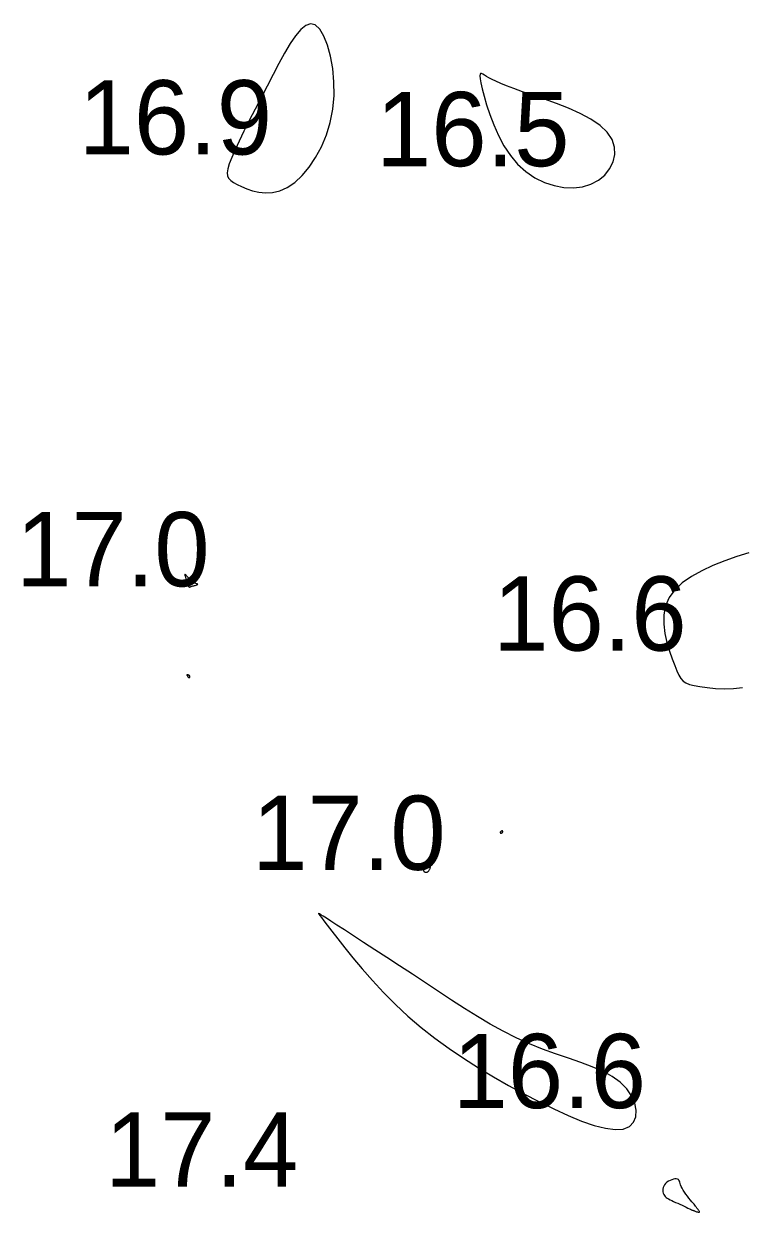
# Model space of a CAD drawing. Extents: x 3040093 to 3056816, y 408076 to 509144.
# Drawn here: x 3045129 to 3045177.3, y 433895.9 to 433975.9 of the extents above; entities that cross this region are included whole.
import ezdxf

# ---------------------------------------------------------------- set-up
doc = ezdxf.new("R2010")
doc.units = 0
doc.layers.add('V-CHAN-CONT-EL17', color=7, linetype='Continuous')
doc.layers.add('V-TOPO-SOUN-0610', color=7, linetype='Continuous')

msp = doc.modelspace()

# ---------------------------------------------------------------- linework, layer by layer
at = {"layer": 'V-CHAN-CONT-EL17'}
for points in [[(3045149.919, 433971.064), (3045149.912, 433971.984), (3045149.829, 433972.874), (3045149.68, 433973.704), (3045149.477, 433974.443), (3045149.23, 433975.06), (3045148.951, 433975.526), (3045148.649, 433975.809), (3045148.335, 433975.889), (3045148.01, 433975.779), (3045147.673, 433975.504), (3045147.325, 433975.087), (3045146.965, 433974.551), (3045146.594, 433973.921), (3045146.211, 433973.218), (3045145.816, 433972.468), (3045145.41, 433971.692), (3045145.002, 433970.908), (3045144.6, 433970.129), (3045144.215, 433969.373), (3045143.856, 433968.655), (3045143.532, 433967.989), (3045143.253, 433967.392), (3045143.029, 433966.879), (3045142.866, 433966.46), (3045142.765, 433966.127), (3045142.726, 433965.863), (3045142.747, 433965.654), (3045142.826, 433965.486), (3045142.962, 433965.343), (3045143.154, 433965.211), (3045143.401, 433965.075), (3045143.7, 433964.925), (3045144.046, 433964.774), (3045144.433, 433964.641), (3045144.855, 433964.543), (3045145.305, 433964.499), (3045145.778, 433964.525), (3045146.268, 433964.642), (3045146.768, 433964.866), (3045147.271, 433965.21), (3045147.766, 433965.668), (3045148.24, 433966.229), (3045148.679, 433966.879), (3045149.071, 433967.607), (3045149.404, 433968.402), (3045149.664, 433969.252), (3045149.838, 433970.144)], [(3045162.825, 433965.934), (3045163.43, 433965.527), (3045164.068, 433965.213), (3045164.725, 433964.994), (3045165.382, 433964.871), (3045166.025, 433964.845), (3045166.636, 433964.917), (3045167.2, 433965.088), (3045167.701, 433965.355), (3045168.125, 433965.704), (3045168.459, 433966.12), (3045168.689, 433966.584), (3045168.802, 433967.08), (3045168.783, 433967.59), (3045168.621, 433968.098), (3045168.3, 433968.586), (3045167.816, 433969.041), (3045167.197, 433969.46), (3045166.477, 433969.846), (3045165.691, 433970.199), (3045164.876, 433970.521), (3045164.066, 433970.813), (3045163.298, 433971.077), (3045162.605, 433971.314), (3045162.016, 433971.525), (3045161.528, 433971.712), (3045161.127, 433971.877), (3045160.804, 433972.021), (3045160.546, 433972.147), (3045160.341, 433972.256), (3045160.178, 433972.349), (3045160.046, 433972.429), (3045159.934, 433972.495), (3045159.844, 433972.536), (3045159.778, 433972.539), (3045159.737, 433972.491), (3045159.725, 433972.377), (3045159.745, 433972.186), (3045159.797, 433971.903), (3045159.886, 433971.516), (3045160.013, 433971.018), (3045160.182, 433970.428), (3045160.397, 433969.773), (3045160.66, 433969.079), (3045160.975, 433968.372), (3045161.346, 433967.678), (3045161.777, 433967.024), (3045162.269, 433966.435)], [(3045140.055, 433938.198), (3045140.075, 433938.143), (3045140.091, 433938.098), (3045140.105, 433938.063), (3045140.116, 433938.036), (3045140.126, 433938.016), (3045140.134, 433938.001), (3045140.142, 433937.99), (3045140.149, 433937.982), (3045140.157, 433937.976), (3045140.165, 433937.971), (3045140.174, 433937.969), (3045140.183, 433937.969), (3045140.192, 433937.97), (3045140.203, 433937.972), (3045140.216, 433937.976), (3045140.229, 433937.98), (3045140.245, 433937.986), (3045140.264, 433937.993), (3045140.286, 433938), (3045140.312, 433938.009), (3045140.343, 433938.019), (3045140.38, 433938.03), (3045140.424, 433938.042), (3045140.473, 433938.055), (3045140.527, 433938.069), (3045140.581, 433938.084), (3045140.632, 433938.098), (3045140.677, 433938.113), (3045140.714, 433938.127), (3045140.737, 433938.14), (3045140.745, 433938.152), (3045140.735, 433938.163), (3045140.709, 433938.175), (3045140.668, 433938.189), (3045140.616, 433938.208), (3045140.554, 433938.232), (3045140.485, 433938.265), (3045140.412, 433938.309), (3045140.336, 433938.364), (3045140.26, 433938.432), (3045140.187, 433938.509), (3045140.117, 433938.588), (3045140.053, 433938.664), (3045139.997, 433938.732), (3045139.95, 433938.786), (3045139.914, 433938.82), (3045139.89, 433938.829), (3045139.881, 433938.808), (3045139.885, 433938.762), (3045139.898, 433938.696), (3045139.919, 433938.616), (3045139.946, 433938.528), (3045139.975, 433938.436), (3045140.004, 433938.347), (3045140.032, 433938.267)], [(3045140.065, 433931.959), (3045140.073, 433931.946), (3045140.08, 433931.933), (3045140.087, 433931.922), (3045140.095, 433931.912), (3045140.104, 433931.902), (3045140.113, 433931.894), (3045140.124, 433931.887), (3045140.136, 433931.882), (3045140.149, 433931.878), (3045140.162, 433931.876), (3045140.176, 433931.876), (3045140.188, 433931.878), (3045140.2, 433931.881), (3045140.21, 433931.887), (3045140.218, 433931.896), (3045140.223, 433931.906), (3045140.225, 433931.919), (3045140.225, 433931.932), (3045140.223, 433931.947), (3045140.219, 433931.961), (3045140.214, 433931.976), (3045140.206, 433931.989), (3045140.198, 433932.001), (3045140.188, 433932.01), (3045140.178, 433932.018), (3045140.166, 433932.025), (3045140.154, 433932.031), (3045140.141, 433932.035), (3045140.127, 433932.04), (3045140.113, 433932.044), (3045140.099, 433932.048), (3045140.084, 433932.052), (3045140.069, 433932.057), (3045140.055, 433932.061), (3045140.042, 433932.065), (3045140.031, 433932.067), (3045140.021, 433932.068), (3045140.015, 433932.067), (3045140.011, 433932.064), (3045140.01, 433932.058), (3045140.012, 433932.049), (3045140.017, 433932.039), (3045140.023, 433932.027), (3045140.031, 433932.014), (3045140.04, 433932), (3045140.049, 433931.986), (3045140.057, 433931.972)], [(3045161.263, 433921.478), (3045161.268, 433921.485), (3045161.271, 433921.491), (3045161.273, 433921.497), (3045161.274, 433921.502), (3045161.275, 433921.507), (3045161.274, 433921.511), (3045161.273, 433921.516), (3045161.271, 433921.52), (3045161.269, 433921.525), (3045161.266, 433921.53), (3045161.263, 433921.535), (3045161.26, 433921.539), (3045161.256, 433921.543), (3045161.251, 433921.546), (3045161.247, 433921.549), (3045161.241, 433921.551), (3045161.235, 433921.552), (3045161.228, 433921.551), (3045161.221, 433921.55), (3045161.212, 433921.548), (3045161.203, 433921.544), (3045161.192, 433921.539), (3045161.179, 433921.533), (3045161.166, 433921.526), (3045161.151, 433921.517), (3045161.137, 433921.508), (3045161.123, 433921.498), (3045161.11, 433921.487), (3045161.1, 433921.476), (3045161.092, 433921.464), (3045161.088, 433921.453), (3045161.088, 433921.442), (3045161.092, 433921.432), (3045161.098, 433921.422), (3045161.108, 433921.414), (3045161.119, 433921.408), (3045161.132, 433921.403), (3045161.146, 433921.401), (3045161.161, 433921.402), (3045161.175, 433921.405), (3045161.189, 433921.411), (3045161.203, 433921.419), (3045161.216, 433921.429), (3045161.228, 433921.439), (3045161.239, 433921.449), (3045161.249, 433921.46), (3045161.257, 433921.469)], [(3045156.295, 433918.865), (3045156.322, 433918.902), (3045156.346, 433918.943), (3045156.366, 433918.985), (3045156.382, 433919.027), (3045156.392, 433919.068), (3045156.397, 433919.104), (3045156.395, 433919.135), (3045156.387, 433919.16), (3045156.371, 433919.178), (3045156.351, 433919.19), (3045156.327, 433919.198), (3045156.299, 433919.203), (3045156.27, 433919.204), (3045156.24, 433919.204), (3045156.21, 433919.203), (3045156.181, 433919.201), (3045156.154, 433919.199), (3045156.128, 433919.196), (3045156.104, 433919.192), (3045156.08, 433919.185), (3045156.058, 433919.177), (3045156.037, 433919.165), (3045156.017, 433919.151), (3045155.999, 433919.133), (3045155.981, 433919.112), (3045155.966, 433919.089), (3045155.952, 433919.063), (3045155.941, 433919.037), (3045155.932, 433919.009), (3045155.927, 433918.981), (3045155.925, 433918.953), (3045155.926, 433918.926), (3045155.931, 433918.9), (3045155.94, 433918.875), (3045155.951, 433918.852), (3045155.966, 433918.83), (3045155.984, 433918.812), (3045156.004, 433918.795), (3045156.028, 433918.782), (3045156.054, 433918.772), (3045156.082, 433918.766), (3045156.112, 433918.764), (3045156.142, 433918.767), (3045156.174, 433918.774), (3045156.205, 433918.788), (3045156.236, 433918.807), (3045156.267, 433918.833)], [(3045155.778, 433908.328), (3045156.7, 433907.602), (3045157.652, 433906.907), (3045158.628, 433906.243), (3045159.624, 433905.607), (3045160.634, 433904.998), (3045161.653, 433904.416), (3045162.675, 433903.858), (3045163.693, 433903.327), (3045164.693, 433902.834), (3045165.657, 433902.393), (3045166.57, 433902.019), (3045167.415, 433901.727), (3045168.175, 433901.53), (3045168.834, 433901.444), (3045169.374, 433901.481), (3045169.784, 433901.652), (3045170.063, 433901.936), (3045170.214, 433902.31), (3045170.241, 433902.747), (3045170.147, 433903.223), (3045169.935, 433903.714), (3045169.61, 433904.193), (3045169.174, 433904.636), (3045168.633, 433905.025), (3045167.999, 433905.367), (3045167.287, 433905.676), (3045166.511, 433905.966), (3045165.686, 433906.25), (3045164.825, 433906.544), (3045163.944, 433906.861), (3045163.057, 433907.214), (3045162.175, 433907.615), (3045161.3, 433908.06), (3045160.429, 433908.544), (3045159.56, 433909.06), (3045158.693, 433909.601), (3045157.824, 433910.162), (3045156.953, 433910.736), (3045156.077, 433911.317), (3045155.197, 433911.899), (3045154.325, 433912.471), (3045153.477, 433913.026), (3045152.666, 433913.554), (3045151.909, 433914.046), (3045151.22, 433914.493), (3045150.613, 433914.885), (3045150.104, 433915.214), (3045149.703, 433915.474), (3045149.401, 433915.67), (3045149.183, 433915.811), (3045149.035, 433915.907), (3045148.944, 433915.966), (3045148.894, 433915.997), (3045148.873, 433916.01), (3045148.866, 433916.014), (3045148.862, 433916.013), (3045148.87, 433915.997), (3045148.899, 433915.952), (3045148.962, 433915.865), (3045149.069, 433915.72), (3045149.232, 433915.504), (3045149.461, 433915.202), (3045149.768, 433914.8), (3045150.16, 433914.291), (3045150.636, 433913.686), (3045151.188, 433913.004), (3045151.812, 433912.263), (3045152.5, 433911.483), (3045153.246, 433910.681), (3045154.045, 433909.876), (3045154.891, 433909.087)], [(3045172.141, 433897.001), (3045172.196, 433896.936), (3045172.261, 433896.878), (3045172.338, 433896.824), (3045172.426, 433896.772), (3045172.526, 433896.72), (3045172.637, 433896.667), (3045172.76, 433896.609), (3045172.895, 433896.547), (3045173.037, 433896.481), (3045173.183, 433896.414), (3045173.329, 433896.347), (3045173.469, 433896.281), (3045173.601, 433896.22), (3045173.719, 433896.165), (3045173.82, 433896.119), (3045173.901, 433896.081), (3045173.964, 433896.052), (3045174.013, 433896.03), (3045174.051, 433896.013), (3045174.083, 433896), (3045174.112, 433895.988), (3045174.141, 433895.977), (3045174.175, 433895.964), (3045174.216, 433895.949), (3045174.263, 433895.932), (3045174.312, 433895.916), (3045174.36, 433895.901), (3045174.406, 433895.889), (3045174.446, 433895.882), (3045174.478, 433895.881), (3045174.498, 433895.888), (3045174.505, 433895.904), (3045174.5, 433895.928), (3045174.485, 433895.957), (3045174.464, 433895.991), (3045174.437, 433896.028), (3045174.408, 433896.065), (3045174.379, 433896.101), (3045174.352, 433896.135), (3045174.329, 433896.165), (3045174.307, 433896.194), (3045174.285, 433896.225), (3045174.259, 433896.259), (3045174.227, 433896.3), (3045174.186, 433896.352), (3045174.134, 433896.416), (3045174.068, 433896.495), (3045173.986, 433896.592), (3045173.892, 433896.704), (3045173.79, 433896.827), (3045173.685, 433896.958), (3045173.582, 433897.094), (3045173.485, 433897.231), (3045173.398, 433897.365), (3045173.326, 433897.494), (3045173.273, 433897.614), (3045173.234, 433897.724), (3045173.205, 433897.823), (3045173.18, 433897.909), (3045173.154, 433897.983), (3045173.123, 433898.042), (3045173.08, 433898.086), (3045173.022, 433898.114), (3045172.944, 433898.126), (3045172.849, 433898.121), (3045172.744, 433898.101), (3045172.632, 433898.068), (3045172.519, 433898.021), (3045172.409, 433897.963), (3045172.308, 433897.894), (3045172.221, 433897.816), (3045172.151, 433897.728), (3045172.098, 433897.635), (3045172.063, 433897.538), (3045172.042, 433897.439), (3045172.037, 433897.34), (3045172.045, 433897.245), (3045172.065, 433897.155), (3045172.098, 433897.073)]]:
    msp.add_lwpolyline(points, close=True, dxfattribs=at)
msp.add_lwpolyline([(3045177.814, 433940.28), (3045177.009, 433940.015), (3045176.199, 433939.727), (3045175.405, 433939.411), (3045174.65, 433939.064), (3045173.955, 433938.679), (3045173.344, 433938.255), (3045172.837, 433937.785), (3045172.458, 433937.265), (3045172.22, 433936.696), (3045172.108, 433936.09), (3045172.101, 433935.466), (3045172.175, 433934.842), (3045172.308, 433934.234), (3045172.477, 433933.662), (3045172.66, 433933.142), (3045172.833, 433932.693), (3045172.982, 433932.327), (3045173.116, 433932.038), (3045173.252, 433931.813), (3045173.405, 433931.643), (3045173.594, 433931.515), (3045173.834, 433931.417), (3045174.141, 433931.339), (3045174.534, 433931.269), (3045175.02, 433931.199), (3045175.578, 433931.142), (3045176.18, 433931.113), (3045176.796, 433931.128), (3045177.399, 433931.203)], dxfattribs=at)

# ---------------------------------------------------------------- texts
at = {"layer": 'V-TOPO-SOUN-0610'}
for s, p in [('16.9 ', (3045132.733, 433967.09)), ('16.5 ', (3045152.743, 433966.3)), ('17.0 ', (3045128.533, 433938.02)), ('16.6 ', (3045160.623, 433933.69)), ('17.0 ', (3045144.413, 433918.93)), ('16.6 ', (3045157.893, 433902.89)), ('17.4 ', (3045134.503, 433897.6))]:
    msp.add_text(s, height=5, dxfattribs=at).set_placement(p)

doc.saveas('drawing.dxf')
